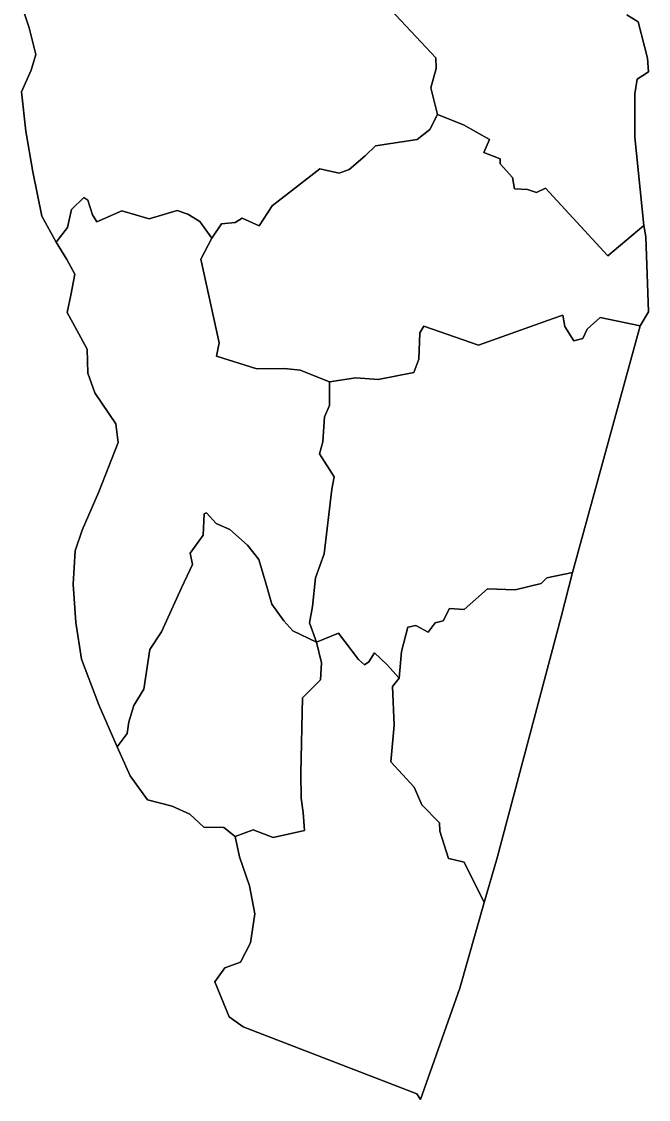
# Model space of a CAD drawing. Extents: x 1347947 to 1350662, y 1027710 to 1030532.
# Drawn here: x 1348597.9 to 1348621.37, y 1029810.58 to 1029850.94 of the extents above; entities that cross this region are included whole.
import ezdxf

# ---------------------------------------------------------------- set-up
doc = ezdxf.new("R2010")
doc.units = 0
doc.layers.add('Old_Level_20', color=7, linetype='Continuous')

msp = doc.modelspace()

# ---------------------------------------------------------------- linework, layer by layer
at = {"layer": 'Old_Level_20'}
for p, q in [((1348611.722, 1029851.375), (1348613.409, 1029849.578)), ((1348613.409, 1029849.578), (1348611.722, 1029851.375)), ((1348597.993, 1029851.3), (1348598.192, 1029850.705)), ((1348598.192, 1029850.705), (1348597.993, 1029851.3)), ((1348620.56, 1029851.187), (1348620.976, 1029850.924)), ((1348620.976, 1029850.924), (1348620.56, 1029851.187)), ((1348598.44, 1029849.699), (1348598.192, 1029850.705)), ((1348598.192, 1029850.705), (1348598.44, 1029849.699)), ((1348620.976, 1029850.924), (1348621.328, 1029849.569)), ((1348621.328, 1029849.569), (1348620.976, 1029850.924)), ((1348598.261, 1029849.116), (1348598.44, 1029849.699)), ((1348598.44, 1029849.699), (1348598.261, 1029849.116)), ((1348613.409, 1029849.578), (1348613.425, 1029849.183)), ((1348613.425, 1029849.183), (1348613.409, 1029849.578)), ((1348621.328, 1029849.569), (1348621.365, 1029849.051)), ((1348621.365, 1029849.051), (1348621.328, 1029849.569)), ((1348597.903, 1029848.301), (1348598.261, 1029849.116)), ((1348598.261, 1029849.116), (1348597.903, 1029848.301)), ((1348613.425, 1029849.183), (1348613.221, 1029848.46)), ((1348613.221, 1029848.46), (1348613.425, 1029849.183)), ((1348621.365, 1029849.051), (1348620.94, 1029848.777)), ((1348620.94, 1029848.777), (1348621.365, 1029849.051)), ((1348620.94, 1029848.777), (1348620.853, 1029848.236)), ((1348620.853, 1029848.236), (1348620.94, 1029848.777)), ((1348598.063, 1029846.829), (1348597.903, 1029848.301)), ((1348597.903, 1029848.301), (1348598.063, 1029846.829)), ((1348613.221, 1029848.46), (1348613.468, 1029847.46)), ((1348613.468, 1029847.46), (1348613.221, 1029848.46)), ((1348620.853, 1029848.236), (1348620.859, 1029846.612)), ((1348620.859, 1029846.612), (1348620.853, 1029848.236)), ((1348613.468, 1029847.46), (1348613.179, 1029846.892)), ((1348613.179, 1029846.892), (1348613.468, 1029847.46)), ((1348614.438, 1029847.068), (1348613.468, 1029847.46)), ((1348613.468, 1029847.46), (1348614.438, 1029847.068)), ((1348615.415, 1029846.518), (1348614.438, 1029847.068)), ((1348614.438, 1029847.068), (1348615.415, 1029846.518)), ((1348598.319, 1029845.315), (1348598.063, 1029846.829)), ((1348598.063, 1029846.829), (1348598.319, 1029845.315)), ((1348613.179, 1029846.892), (1348612.71, 1029846.519)), ((1348612.71, 1029846.519), (1348613.179, 1029846.892)), ((1348620.859, 1029846.612), (1348621.189, 1029843.302)), ((1348621.189, 1029843.302), (1348620.859, 1029846.612)), ((1348611.156, 1029846.279), (1348610.765, 1029845.909)), ((1348610.765, 1029845.909), (1348611.156, 1029846.279)), ((1348612.71, 1029846.519), (1348611.156, 1029846.279)), ((1348611.156, 1029846.279), (1348612.71, 1029846.519)), ((1348615.202, 1029846.033), (1348615.415, 1029846.518)), ((1348615.415, 1029846.518), (1348615.202, 1029846.033)), ((1348610.765, 1029845.909), (1348610.161, 1029845.402)), ((1348610.161, 1029845.402), (1348610.765, 1029845.909)), ((1348615.821, 1029845.797), (1348615.202, 1029846.033)), ((1348615.202, 1029846.033), (1348615.821, 1029845.797)), ((1348615.814, 1029845.607), (1348615.821, 1029845.797)), ((1348615.821, 1029845.797), (1348615.814, 1029845.607)), ((1348609.064, 1029845.423), (1348607.277, 1029844.042)), ((1348607.277, 1029844.042), (1348609.064, 1029845.423)), ((1348609.792, 1029845.256), (1348609.064, 1029845.423)), ((1348609.064, 1029845.423), (1348609.792, 1029845.256)), ((1348610.161, 1029845.402), (1348609.792, 1029845.256)), ((1348609.792, 1029845.256), (1348610.161, 1029845.402)), ((1348616.274, 1029845.094), (1348615.814, 1029845.607)), ((1348615.814, 1029845.607), (1348616.274, 1029845.094)), ((1348598.663, 1029843.647), (1348598.319, 1029845.315)), ((1348598.319, 1029845.315), (1348598.663, 1029843.647)), ((1348616.354, 1029844.672), (1348616.274, 1029845.094)), ((1348616.274, 1029845.094), (1348616.354, 1029844.672)), ((1348616.839, 1029844.65), (1348616.354, 1029844.672)), ((1348616.354, 1029844.672), (1348616.839, 1029844.65)), ((1348617.172, 1029844.541), (1348616.839, 1029844.65)), ((1348616.839, 1029844.65), (1348617.172, 1029844.541)), ((1348617.509, 1029844.701), (1348617.172, 1029844.541)), ((1348617.172, 1029844.541), (1348617.509, 1029844.701)), ((1348619.852, 1029842.159), (1348617.509, 1029844.701)), ((1348617.509, 1029844.701), (1348619.852, 1029842.159)), ((1348600.234, 1029844.355), (1348599.767, 1029843.9)), ((1348599.767, 1029843.9), (1348600.234, 1029844.355)), ((1348600.38, 1029844.252), (1348600.234, 1029844.355)), ((1348600.234, 1029844.355), (1348600.38, 1029844.252)), ((1348600.562, 1029843.705), (1348600.38, 1029844.252)), ((1348600.38, 1029844.252), (1348600.562, 1029843.705)), ((1348599.767, 1029843.9), (1348599.625, 1029843.224)), ((1348599.625, 1029843.224), (1348599.767, 1029843.9)), ((1348600.715, 1029843.443), (1348600.562, 1029843.705)), ((1348600.562, 1029843.705), (1348600.715, 1029843.443)), ((1348601.655, 1029843.845), (1348600.715, 1029843.443)), ((1348600.715, 1029843.443), (1348601.655, 1029843.845)), ((1348602.673, 1029843.552), (1348601.655, 1029843.845)), ((1348601.655, 1029843.845), (1348602.673, 1029843.552)), ((1348603.726, 1029843.864), (1348602.673, 1029843.552)), ((1348602.673, 1029843.552), (1348603.726, 1029843.864)), ((1348604.124, 1029843.727), (1348603.726, 1029843.864)), ((1348603.726, 1029843.864), (1348604.124, 1029843.727)), ((1348604.576, 1029843.45), (1348604.124, 1029843.727)), ((1348604.124, 1029843.727), (1348604.576, 1029843.45)), ((1348607.277, 1029844.042), (1348606.794, 1029843.286)), ((1348606.794, 1029843.286), (1348607.277, 1029844.042)), ((1348599.195, 1029842.675), (1348598.663, 1029843.647)), ((1348598.663, 1029843.647), (1348599.195, 1029842.675)), ((1348605.028, 1029842.825), (1348604.576, 1029843.45)), ((1348604.576, 1029843.45), (1348605.028, 1029842.825)), ((1348605.38, 1029843.368), (1348605.028, 1029842.825)), ((1348605.028, 1029842.825), (1348605.38, 1029843.368)), ((1348605.895, 1029843.412), (1348605.38, 1029843.368)), ((1348605.38, 1029843.368), (1348605.895, 1029843.412)), ((1348606.154, 1029843.569), (1348605.895, 1029843.412)), ((1348605.895, 1029843.412), (1348606.154, 1029843.569)), ((1348606.794, 1029843.286), (1348606.154, 1029843.569)), ((1348606.154, 1029843.569), (1348606.794, 1029843.286)), ((1348621.189, 1029843.302), (1348619.852, 1029842.159)), ((1348619.852, 1029842.159), (1348621.189, 1029843.302)), ((1348621.189, 1029843.302), (1348621.27, 1029842.881)), ((1348621.27, 1029842.881), (1348621.189, 1029843.302)), ((1348599.625, 1029843.224), (1348599.195, 1029842.675)), ((1348599.195, 1029842.675), (1348599.625, 1029843.224)), ((1348599.602, 1029842.03), (1348599.195, 1029842.675)), ((1348599.195, 1029842.675), (1348599.602, 1029842.03)), ((1348604.609, 1029842.04), (1348605.028, 1029842.825)), ((1348605.028, 1029842.825), (1348604.609, 1029842.04)), ((1348621.27, 1029842.881), (1348621.364, 1029840.064)), ((1348621.364, 1029840.064), (1348621.27, 1029842.881)), ((1348599.895, 1029841.474), (1348599.602, 1029842.03)), ((1348599.602, 1029842.03), (1348599.895, 1029841.474)), ((1348605.303, 1029838.906), (1348604.609, 1029842.04)), ((1348604.609, 1029842.04), (1348605.303, 1029838.906)), ((1348599.743, 1029840.686), (1348599.895, 1029841.474)), ((1348599.895, 1029841.474), (1348599.743, 1029840.686)), ((1348599.616, 1029840.043), (1348599.743, 1029840.686)), ((1348599.743, 1029840.686), (1348599.616, 1029840.043)), ((1348599.977, 1029839.38), (1348599.616, 1029840.043)), ((1348599.616, 1029840.043), (1348599.977, 1029839.38)), ((1348617.804, 1029839.823), (1348615.008, 1029838.817)), ((1348615.008, 1029838.817), (1348617.804, 1029839.823)), ((1348618.157, 1029839.937), (1348617.804, 1029839.823)), ((1348617.804, 1029839.823), (1348618.157, 1029839.937)), ((1348618.239, 1029839.516), (1348618.157, 1029839.937)), ((1348618.157, 1029839.937), (1348618.239, 1029839.516)), ((1348619.565, 1029839.856), (1348619.07, 1029839.419)), ((1348619.07, 1029839.419), (1348619.565, 1029839.856)), ((1348621.06, 1029839.544), (1348619.565, 1029839.856)), ((1348619.565, 1029839.856), (1348621.06, 1029839.544)), ((1348621.364, 1029840.064), (1348621.06, 1029839.544)), ((1348621.06, 1029839.544), (1348621.364, 1029840.064)), ((1348600.357, 1029838.671), (1348599.977, 1029839.38)), ((1348599.977, 1029839.38), (1348600.357, 1029838.671)), ((1348612.815, 1029839.28), (1348612.767, 1029838.297)), ((1348612.767, 1029838.297), (1348612.815, 1029839.28)), ((1348612.96, 1029839.525), (1348612.815, 1029839.28)), ((1348612.815, 1029839.28), (1348612.96, 1029839.525)), ((1348615.008, 1029838.817), (1348612.96, 1029839.525)), ((1348612.96, 1029839.525), (1348615.008, 1029838.817)), ((1348618.575, 1029838.982), (1348618.239, 1029839.516)), ((1348618.239, 1029839.516), (1348618.575, 1029838.982)), ((1348621.06, 1029839.544), (1348618.519, 1029830.307)), ((1348618.519, 1029830.307), (1348621.06, 1029839.544)), ((1348619.07, 1029839.419), (1348618.915, 1029839.064)), ((1348618.915, 1029839.064), (1348619.07, 1029839.419)), ((1348605.201, 1029838.408), (1348605.303, 1029838.906)), ((1348605.303, 1029838.906), (1348605.201, 1029838.408)), ((1348618.915, 1029839.064), (1348618.575, 1029838.982)), ((1348618.575, 1029838.982), (1348618.915, 1029839.064)), ((1348600.384, 1029837.767), (1348600.357, 1029838.671)), ((1348600.357, 1029838.671), (1348600.384, 1029837.767)), ((1348606.712, 1029837.939), (1348605.201, 1029838.408)), ((1348605.201, 1029838.408), (1348606.712, 1029837.939)), ((1348612.767, 1029838.297), (1348612.587, 1029837.797)), ((1348612.587, 1029837.797), (1348612.767, 1029838.297)), ((1348600.64, 1029837.035), (1348600.384, 1029837.767)), ((1348600.384, 1029837.767), (1348600.64, 1029837.035)), ((1348607.745, 1029837.951), (1348606.712, 1029837.939)), ((1348606.712, 1029837.939), (1348607.745, 1029837.951)), ((1348608.328, 1029837.889), (1348607.745, 1029837.951)), ((1348607.745, 1029837.951), (1348608.328, 1029837.889)), ((1348609.429, 1029837.444), (1348608.328, 1029837.889)), ((1348608.328, 1029837.889), (1348609.429, 1029837.444)), ((1348612.587, 1029837.797), (1348611.255, 1029837.532)), ((1348611.255, 1029837.532), (1348612.587, 1029837.797)), ((1348609.429, 1029837.444), (1348609.424, 1029836.558)), ((1348609.424, 1029836.558), (1348609.429, 1029837.444)), ((1348610.408, 1029837.595), (1348609.429, 1029837.444)), ((1348609.429, 1029837.444), (1348610.408, 1029837.595)), ((1348611.255, 1029837.532), (1348610.408, 1029837.595)), ((1348610.408, 1029837.595), (1348611.255, 1029837.532)), ((1348601.433, 1029835.874), (1348600.64, 1029837.035)), ((1348600.64, 1029837.035), (1348601.433, 1029835.874)), ((1348609.424, 1029836.558), (1348609.241, 1029836.136)), ((1348609.241, 1029836.136), (1348609.424, 1029836.558)), ((1348609.241, 1029836.136), (1348609.176, 1029835.198)), ((1348609.176, 1029835.198), (1348609.241, 1029836.136)), ((1348601.514, 1029835.18), (1348601.433, 1029835.874)), ((1348601.433, 1029835.874), (1348601.514, 1029835.18)), ((1348600.79, 1029833.327), (1348601.514, 1029835.18)), ((1348601.514, 1029835.18), (1348600.79, 1029833.327)), ((1348609.176, 1029835.198), (1348609.057, 1029834.748)), ((1348609.057, 1029834.748), (1348609.176, 1029835.198)), ((1348609.057, 1029834.748), (1348609.599, 1029833.893)), ((1348609.599, 1029833.893), (1348609.057, 1029834.748)), ((1348609.599, 1029833.893), (1348609.512, 1029833.429)), ((1348609.512, 1029833.429), (1348609.599, 1029833.893)), ((1348600.171, 1029831.892), (1348600.79, 1029833.327)), ((1348600.79, 1029833.327), (1348600.171, 1029831.892)), ((1348609.512, 1029833.429), (1348609.225, 1029831.007)), ((1348609.225, 1029831.007), (1348609.512, 1029833.429)), ((1348604.736, 1029832.498), (1348604.697, 1029831.704)), ((1348604.697, 1029831.704), (1348604.736, 1029832.498)), ((1348604.828, 1029832.536), (1348604.736, 1029832.498)), ((1348604.736, 1029832.498), (1348604.828, 1029832.536)), ((1348605.192, 1029832.145), (1348604.828, 1029832.536)), ((1348604.828, 1029832.536), (1348605.192, 1029832.145)), ((1348605.704, 1029831.922), (1348605.192, 1029832.145)), ((1348605.192, 1029832.145), (1348605.704, 1029831.922)), ((1348599.912, 1029831.114), (1348600.171, 1029831.892)), ((1348600.171, 1029831.892), (1348599.912, 1029831.114)), ((1348604.697, 1029831.704), (1348604.214, 1029831.025)), ((1348604.214, 1029831.025), (1348604.697, 1029831.704)), ((1348606.36, 1029831.327), (1348605.704, 1029831.922)), ((1348605.704, 1029831.922), (1348606.36, 1029831.327)), ((1348606.778, 1029830.798), (1348606.36, 1029831.327)), ((1348606.36, 1029831.327), (1348606.778, 1029830.798)), ((1348599.834, 1029829.871), (1348599.912, 1029831.114)), ((1348599.912, 1029831.114), (1348599.834, 1029829.871)), ((1348604.214, 1029831.025), (1348604.298, 1029830.602)), ((1348604.298, 1029830.602), (1348604.214, 1029831.025)), ((1348607.042, 1029829.911), (1348606.778, 1029830.798)), ((1348606.778, 1029830.798), (1348607.042, 1029829.911)), ((1348609.225, 1029831.007), (1348608.91, 1029830.102)), ((1348608.91, 1029830.102), (1348609.225, 1029831.007)), ((1348604.298, 1029830.602), (1348603.887, 1029829.737)), ((1348603.887, 1029829.737), (1348604.298, 1029830.602)), ((1348608.91, 1029830.102), (1348608.792, 1029829.035)), ((1348608.792, 1029829.035), (1348608.91, 1029830.102)), ((1348617.355, 1029829.892), (1348617.562, 1029830.109)), ((1348617.562, 1029830.109), (1348617.355, 1029829.892)), ((1348617.562, 1029830.109), (1348618.519, 1029830.307)), ((1348618.519, 1029830.307), (1348617.562, 1029830.109)), ((1348618.519, 1029830.307), (1348618.103, 1029828.643)), ((1348618.103, 1029828.643), (1348618.519, 1029830.307)), ((1348599.94, 1029828.432), (1348599.834, 1029829.871)), ((1348599.834, 1029829.871), (1348599.94, 1029828.432)), ((1348603.887, 1029829.737), (1348603.141, 1029828.09)), ((1348603.141, 1029828.09), (1348603.887, 1029829.737)), ((1348607.27, 1029829.117), (1348607.042, 1029829.911)), ((1348607.042, 1029829.911), (1348607.27, 1029829.117)), ((1348614.47, 1029828.917), (1348615.337, 1029829.694)), ((1348615.337, 1029829.694), (1348614.47, 1029828.917)), ((1348615.337, 1029829.694), (1348616.383, 1029829.661)), ((1348616.383, 1029829.661), (1348615.337, 1029829.694)), ((1348616.383, 1029829.661), (1348617.355, 1029829.892)), ((1348617.355, 1029829.892), (1348616.383, 1029829.661)), ((1348607.724, 1029828.496), (1348607.27, 1029829.117)), ((1348607.27, 1029829.117), (1348607.724, 1029828.496)), ((1348608.792, 1029829.035), (1348608.682, 1029828.427)), ((1348608.682, 1029828.427), (1348608.792, 1029829.035)), ((1348613.68, 1029828.491), (1348613.922, 1029828.963)), ((1348613.922, 1029828.963), (1348613.68, 1029828.491)), ((1348613.922, 1029828.963), (1348614.47, 1029828.917)), ((1348614.47, 1029828.917), (1348613.922, 1029828.963)), ((1348600.152, 1029827.064), (1348599.94, 1029828.432)), ((1348599.94, 1029828.432), (1348600.152, 1029827.064)), ((1348608.056, 1029828.12), (1348607.724, 1029828.496)), ((1348607.724, 1029828.496), (1348608.056, 1029828.12)), ((1348608.682, 1029828.427), (1348608.938, 1029827.699)), ((1348608.938, 1029827.699), (1348608.682, 1029828.427)), ((1348613.123, 1029828.078), (1348613.386, 1029828.426)), ((1348613.386, 1029828.426), (1348613.123, 1029828.078)), ((1348613.386, 1029828.426), (1348613.68, 1029828.491)), ((1348613.68, 1029828.491), (1348613.386, 1029828.426)), ((1348618.103, 1029828.643), (1348615.702, 1029819.622)), ((1348615.702, 1029819.622), (1348618.103, 1029828.643)), ((1348603.141, 1029828.09), (1348602.705, 1029827.428)), ((1348602.705, 1029827.428), (1348603.141, 1029828.09)), ((1348608.938, 1029827.699), (1348608.056, 1029828.12)), ((1348608.056, 1029828.12), (1348608.938, 1029827.699)), ((1348609.766, 1029828.034), (1348608.938, 1029827.699)), ((1348608.938, 1029827.699), (1348609.766, 1029828.034)), ((1348610.519, 1029827.052), (1348609.766, 1029828.034)), ((1348609.766, 1029828.034), (1348610.519, 1029827.052)), ((1348612.129, 1029827.355), (1348612.364, 1029828.254)), ((1348612.364, 1029828.254), (1348612.129, 1029827.355)), ((1348612.364, 1029828.254), (1348612.658, 1029828.319)), ((1348612.658, 1029828.319), (1348612.364, 1029828.254)), ((1348612.658, 1029828.319), (1348613.123, 1029828.078)), ((1348613.123, 1029828.078), (1348612.658, 1029828.319)), ((1348608.938, 1029827.699), (1348609.135, 1029826.92)), ((1348609.135, 1029826.92), (1348608.938, 1029827.699)), ((1348602.705, 1029827.428), (1348602.485, 1029825.94)), ((1348602.485, 1029825.94), (1348602.705, 1029827.428)), ((1348611.116, 1029827.294), (1348610.899, 1029826.964)), ((1348610.899, 1029826.964), (1348611.116, 1029827.294)), ((1348611.576, 1029826.863), (1348611.116, 1029827.294)), ((1348611.116, 1029827.294), (1348611.576, 1029826.863)), ((1348612.039, 1029826.354), (1348612.129, 1029827.355)), ((1348612.129, 1029827.355), (1348612.039, 1029826.354)), ((1348600.791, 1029825.358), (1348600.152, 1029827.064)), ((1348600.152, 1029827.064), (1348600.791, 1029825.358)), ((1348609.135, 1029826.92), (1348609.089, 1029826.285)), ((1348609.089, 1029826.285), (1348609.135, 1029826.92)), ((1348610.733, 1029826.844), (1348610.519, 1029827.052)), ((1348610.519, 1029827.052), (1348610.733, 1029826.844)), ((1348610.899, 1029826.964), (1348610.733, 1029826.844)), ((1348610.733, 1029826.844), (1348610.899, 1029826.964)), ((1348612.039, 1029826.354), (1348611.576, 1029826.863)), ((1348611.576, 1029826.863), (1348612.039, 1029826.354)), ((1348611.79, 1029826.039), (1348612.039, 1029826.354)), ((1348612.039, 1029826.354), (1348611.79, 1029826.039)), ((1348609.089, 1029826.285), (1348608.421, 1029825.611)), ((1348608.421, 1029825.611), (1348609.089, 1029826.285)), ((1348611.85, 1029824.589), (1348611.79, 1029826.039)), ((1348611.79, 1029826.039), (1348611.85, 1029824.589)), ((1348602.485, 1029825.94), (1348602.11, 1029825.33)), ((1348602.11, 1029825.33), (1348602.485, 1029825.94)), ((1348608.421, 1029825.611), (1348608.35, 1029822.791)), ((1348608.35, 1029822.791), (1348608.421, 1029825.611)), ((1348601.486, 1029823.784), (1348600.791, 1029825.358)), ((1348600.791, 1029825.358), (1348601.486, 1029823.784)), ((1348602.11, 1029825.33), (1348601.923, 1029824.715)), ((1348601.923, 1029824.715), (1348602.11, 1029825.33)), ((1348601.923, 1029824.715), (1348601.851, 1029824.283)), ((1348601.851, 1029824.283), (1348601.923, 1029824.715)), ((1348611.718, 1029823.223), (1348611.85, 1029824.589)), ((1348611.85, 1029824.589), (1348611.718, 1029823.223)), ((1348601.851, 1029824.283), (1348601.486, 1029823.784)), ((1348601.486, 1029823.784), (1348601.851, 1029824.283)), ((1348601.968, 1029822.688), (1348601.486, 1029823.784)), ((1348601.486, 1029823.784), (1348601.968, 1029822.688)), ((1348612.596, 1029822.267), (1348611.718, 1029823.223)), ((1348611.718, 1029823.223), (1348612.596, 1029822.267)), ((1348608.35, 1029822.791), (1348608.369, 1029821.859)), ((1348608.369, 1029821.859), (1348608.35, 1029822.791)), ((1348602.612, 1029821.794), (1348601.968, 1029822.688)), ((1348601.968, 1029822.688), (1348602.612, 1029821.794)), ((1348612.881, 1029821.606), (1348612.596, 1029822.267)), ((1348612.596, 1029822.267), (1348612.881, 1029821.606)), ((1348603.534, 1029821.552), (1348602.612, 1029821.794)), ((1348602.612, 1029821.794), (1348603.534, 1029821.552)), ((1348604.207, 1029821.262), (1348603.534, 1029821.552)), ((1348603.534, 1029821.552), (1348604.207, 1029821.262)), ((1348608.369, 1029821.859), (1348608.444, 1029821.326)), ((1348608.444, 1029821.326), (1348608.369, 1029821.859)), ((1348613.541, 1029820.937), (1348612.881, 1029821.606)), ((1348612.881, 1029821.606), (1348613.541, 1029820.937)), ((1348604.719, 1029820.773), (1348604.207, 1029821.262)), ((1348604.207, 1029821.262), (1348604.719, 1029820.773)), ((1348608.444, 1029821.326), (1348608.496, 1029820.65)), ((1348608.496, 1029820.65), (1348608.444, 1029821.326)), ((1348605.472, 1029820.757), (1348604.719, 1029820.773)), ((1348604.719, 1029820.773), (1348605.472, 1029820.757)), ((1348605.897, 1029820.421), (1348605.472, 1029820.757)), ((1348605.472, 1029820.757), (1348605.897, 1029820.421)), ((1348613.558, 1029820.623), (1348613.541, 1029820.937)), ((1348613.541, 1029820.937), (1348613.558, 1029820.623)), ((1348606.572, 1029820.669), (1348605.897, 1029820.421)), ((1348605.897, 1029820.421), (1348606.572, 1029820.669)), ((1348606.063, 1029819.656), (1348605.897, 1029820.421)), ((1348605.897, 1029820.421), (1348606.063, 1029819.656)), ((1348607.322, 1029820.385), (1348606.572, 1029820.669)), ((1348606.572, 1029820.669), (1348607.322, 1029820.385)), ((1348608.496, 1029820.65), (1348607.322, 1029820.385)), ((1348607.322, 1029820.385), (1348608.496, 1029820.65)), ((1348613.878, 1029819.602), (1348613.558, 1029820.623)), ((1348613.558, 1029820.623), (1348613.878, 1029819.602)), ((1348606.436, 1029818.572), (1348606.063, 1029819.656)), ((1348606.063, 1029819.656), (1348606.436, 1029818.572)), ((1348614.052, 1029819.565), (1348613.878, 1029819.602)), ((1348613.878, 1029819.602), (1348614.052, 1029819.565)), ((1348614.463, 1029819.465), (1348614.052, 1029819.565)), ((1348614.052, 1029819.565), (1348614.463, 1029819.465)), ((1348615.702, 1029819.622), (1348615.215, 1029817.952)), ((1348615.215, 1029817.952), (1348615.702, 1029819.622)), ((1348615.215, 1029817.952), (1348614.463, 1029819.465)), ((1348614.463, 1029819.465), (1348615.215, 1029817.952)), ((1348606.635, 1029817.525), (1348606.436, 1029818.572)), ((1348606.436, 1029818.572), (1348606.635, 1029817.525)), ((1348615.215, 1029817.952), (1348614.301, 1029814.74)), ((1348614.301, 1029814.74), (1348615.215, 1029817.952)), ((1348606.476, 1029816.439), (1348606.635, 1029817.525)), ((1348606.635, 1029817.525), (1348606.476, 1029816.439)), ((1348606.094, 1029815.718), (1348606.476, 1029816.439)), ((1348606.476, 1029816.439), (1348606.094, 1029815.718)), ((1348605.135, 1029814.974), (1348605.512, 1029815.506)), ((1348605.512, 1029815.506), (1348605.135, 1029814.974)), ((1348605.512, 1029815.506), (1348606.094, 1029815.718)), ((1348606.094, 1029815.718), (1348605.512, 1029815.506)), ((1348605.679, 1029813.666), (1348605.135, 1029814.974)), ((1348605.135, 1029814.974), (1348605.679, 1029813.666)), ((1348614.301, 1029814.74), (1348612.837, 1029810.576)), ((1348612.837, 1029810.576), (1348614.301, 1029814.74)), ((1348606.201, 1029813.29), (1348605.679, 1029813.666)), ((1348605.679, 1029813.666), (1348606.201, 1029813.29)), ((1348612.7, 1029810.787), (1348606.201, 1029813.29)), ((1348606.201, 1029813.29), (1348612.7, 1029810.787)), ((1348612.837, 1029810.576), (1348612.7, 1029810.787)), ((1348612.7, 1029810.787), (1348612.837, 1029810.576))]:
    msp.add_line(p, q, dxfattribs=at)
msp.add_lwpolyline([(1348621.328, 1029849.569), (1348621.365, 1029849.051), (1348620.94, 1029848.777), (1348620.853, 1029848.236), (1348620.859, 1029846.612), (1348621.189, 1029843.302), (1348621.27, 1029842.881)], dxfattribs=at)

doc.saveas('drawing.dxf')
